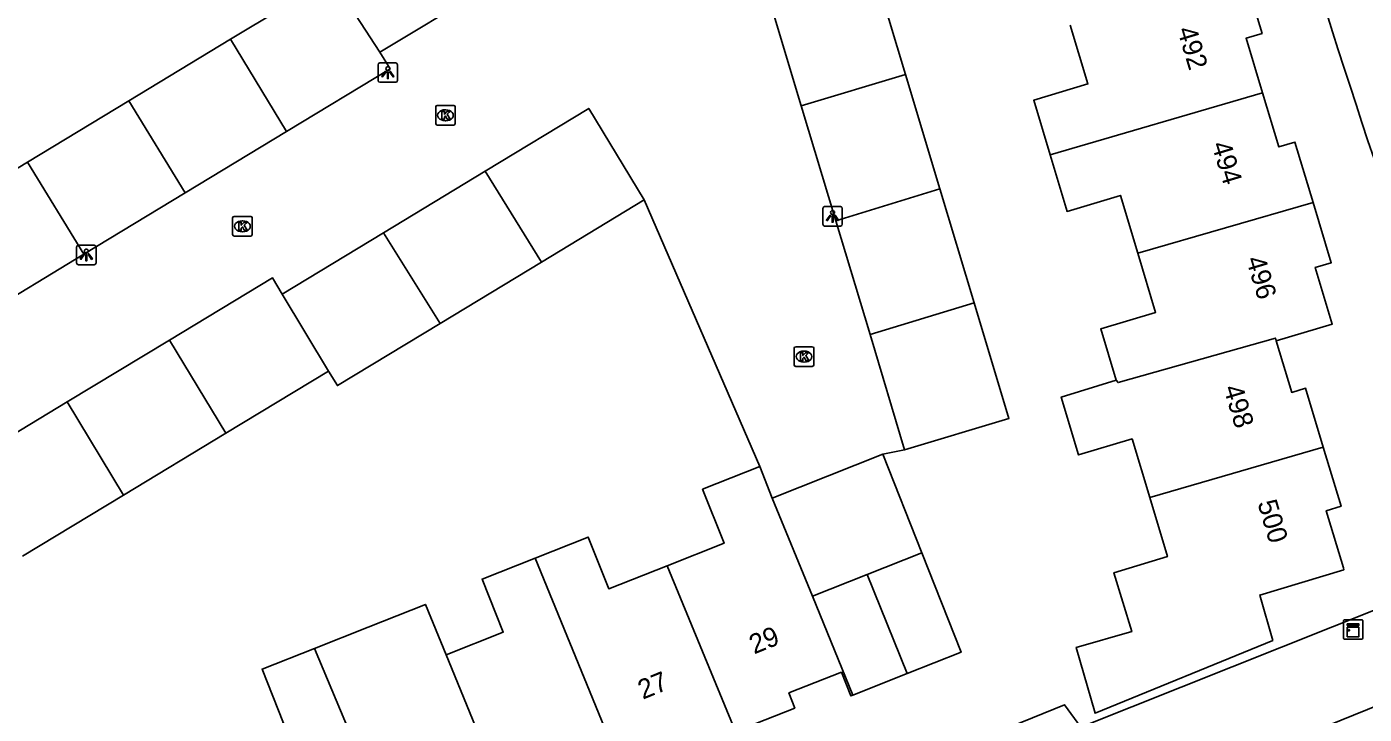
# Model space of a CAD drawing. Extents: x 157767 to 159171, y 387842 to 389425.
# Drawn here: x 158406.4 to 158474.8, y 388372.6 to 388407.7 of the extents above; entities that cross this region are included whole.
import ezdxf

# ---------------------------------------------------------------- set-up
doc = ezdxf.new("R2010")
doc.units = 0
for name, color, linetype in [('IMGEO_Kast', 7, 'Continuous'), ('IMGEO_Kolk', 7, 'Continuous'), ('IMGEO_Lichtpunt', 7, 'Continuous'), ('IMGEO_Pand', 7, 'Continuous'), ('IMGEO_Pand_nummerreeks', 7, 'Continuous'), ('IMGEO_Rijbaan_lokaal_open', 7, 'Continuous')]:
    doc.layers.add(name, color=color, linetype=linetype)

msp = doc.modelspace()

# ---------------------------------------------------------------- linework, layer by layer
at = {"layer": 'IMGEO_Kast'}
for p, q in [((158473.703, 388376.488), (158473.703, 388377.329)), ((158473.703, 388377.329), (158473.703, 388376.488)), ((158473.778, 388377.413), (158474.619, 388377.413)), ((158474.619, 388377.413), (158473.778, 388377.413)), ((158474.703, 388377.338), (158474.703, 388376.497)), ((158474.703, 388376.497), (158474.703, 388377.338)), ((158474.628, 388376.413), (158473.787, 388376.413)), ((158473.787, 388376.413), (158474.628, 388376.413))]:
    msp.add_line(p, q, dxfattribs=at)
for points in [[(158473.898, 388377.203), (158474.498, 388377.203), (158474.498, 388377.118), (158473.898, 388377.118), (158473.898, 388377.203)], [(158473.898, 388377.028), (158474.498, 388377.028), (158474.498, 388376.539), (158473.898, 388376.539), (158473.898, 388377.028)]]:
    msp.add_lwpolyline(points, dxfattribs=at)
msp.add_circle((158473.982, 388376.877), 0.0377, dxfattribs=at)
for centre, start, end in [((158473.781, 388377.335), 92.4484, 184.28452), ((158473.781, 388377.335), 92.4484, 184.28452), ((158474.625, 388377.335), 2.4484, 94.28452), ((158474.625, 388377.335), 2.4484, 94.28452), ((158473.781, 388376.491), 182.4484, 274.28452), ((158473.781, 388376.491), 182.4484, 274.28452), ((158474.625, 388376.491), 272.4484, 4.28452), ((158474.625, 388376.491), 272.4484, 4.28452)]:
    msp.add_arc(centre, 0.0779, start, end, dxfattribs=at)
at = {"layer": 'IMGEO_Kolk'}
for p, q in [((158427.272, 388402.793), (158427.272, 388403.645)), ((158427.347, 388403.719), (158428.199, 388403.719)), ((158427.76, 388403.499), (158427.785, 388403.499)), ((158428.273, 388403.645), (158428.273, 388402.793)), ((158428.199, 388402.719), (158427.347, 388402.719)), ((158427.783, 388402.939), (158427.758, 388402.939)), ((158416.886, 388397.114), (158416.886, 388397.966)), ((158416.961, 388398.04), (158417.813, 388398.04)), ((158417.374, 388397.82), (158417.399, 388397.82)), ((158417.887, 388397.966), (158417.887, 388397.114)), ((158417.813, 388397.04), (158416.961, 388397.04)), ((158417.397, 388397.26), (158417.372, 388397.26)), ((158445.611, 388390.448), (158445.611, 388391.3)), ((158445.686, 388391.374), (158446.538, 388391.374)), ((158446.099, 388391.154), (158446.124, 388391.154)), ((158446.612, 388391.3), (158446.612, 388390.448)), ((158446.538, 388390.374), (158445.686, 388390.374)), ((158446.122, 388390.594), (158446.097, 388390.594))]:
    msp.add_line(p, q, dxfattribs=at)
for points in [[(158427.272, 388402.793), (158427.272, 388403.645)], [(158427.347, 388403.719), (158428.199, 388403.719)], [(158427.593, 388403.419), (158427.716, 388403.419), (158427.716, 388403.268), (158427.846, 388403.419), (158428.01, 388403.419), (158427.864, 388403.268), (158428.017, 388403.019), (158427.865, 388403.019), (158427.78, 388403.183), (158427.716, 388403.116), (158427.716, 388403.019), (158427.593, 388403.019), (158427.593, 388403.419)], [(158428.273, 388403.645), (158428.273, 388402.793)], [(158428.199, 388402.719), (158427.347, 388402.719)], [(158416.886, 388397.114), (158416.886, 388397.966)], [(158416.961, 388398.04), (158417.813, 388398.04)], [(158417.207, 388397.74), (158417.33, 388397.74), (158417.33, 388397.589), (158417.46, 388397.74), (158417.624, 388397.74), (158417.478, 388397.589), (158417.631, 388397.34), (158417.479, 388397.34), (158417.394, 388397.504), (158417.33, 388397.437), (158417.33, 388397.34), (158417.207, 388397.34), (158417.207, 388397.74)], [(158417.887, 388397.966), (158417.887, 388397.114)], [(158417.813, 388397.04), (158416.961, 388397.04)], [(158445.611, 388390.448), (158445.611, 388391.3)], [(158445.686, 388391.374), (158446.538, 388391.374)], [(158445.932, 388391.074), (158446.055, 388391.074), (158446.055, 388390.923), (158446.185, 388391.074), (158446.349, 388391.074), (158446.203, 388390.923), (158446.356, 388390.674), (158446.204, 388390.674), (158446.119, 388390.838), (158446.055, 388390.771), (158446.055, 388390.674), (158445.932, 388390.674), (158445.932, 388391.074)], [(158446.612, 388391.3), (158446.612, 388390.448)], [(158446.538, 388390.374), (158445.686, 388390.374)]]:
    msp.add_lwpolyline(points, dxfattribs=at)
for centre, start, end in [((158427.349, 388403.643), 91.55205, 178.44795), ((158427.349, 388403.643), 91.55205, 178.44795), ((158428.197, 388403.643), 1.55205, 88.44795), ((158428.197, 388403.643), 1.55205, 88.44795), ((158427.349, 388402.795), 181.55205, 268.44795), ((158427.349, 388402.795), 181.55205, 268.44795), ((158428.197, 388402.795), 271.55205, 358.44795), ((158428.197, 388402.795), 271.55205, 358.44795), ((158416.963, 388397.964), 91.55205, 178.44795), ((158416.963, 388397.964), 91.55205, 178.44795), ((158417.811, 388397.964), 1.55205, 88.44795), ((158417.811, 388397.964), 1.55205, 88.44795), ((158416.963, 388397.116), 181.55205, 268.44795), ((158416.963, 388397.116), 181.55205, 268.44795), ((158417.811, 388397.116), 271.55205, 358.44795), ((158417.811, 388397.116), 271.55205, 358.44795), ((158445.688, 388391.298), 91.55205, 178.44795), ((158445.688, 388391.298), 91.55205, 178.44795), ((158446.536, 388391.298), 1.55205, 88.44795), ((158446.536, 388391.298), 1.55205, 88.44795), ((158445.688, 388390.45), 181.55205, 268.44795), ((158445.688, 388390.45), 181.55205, 268.44795), ((158446.536, 388390.45), 271.55205, 358.44795), ((158446.536, 388390.45), 271.55205, 358.44795)]:
    msp.add_arc(centre, 0.0765, start, end, dxfattribs=at)
for centre, major_axis, ratio, start_param, end_param in [((158427.759, 388403.219), (-0.387, 0.002), 0.722429, 4.712389, 7.853982), ((158427.784, 388403.219), (-0.39, 0.002), 0.717154, 1.570796, 4.712389), ((158417.373, 388397.54), (-0.387, 0.002), 0.722429, 4.712389, 7.853982), ((158417.398, 388397.54), (-0.39, 0.002), 0.717154, 1.570796, 4.712389), ((158446.098, 388390.874), (-0.387, 0.002), 0.722429, 4.712389, 7.853982), ((158446.123, 388390.874), (-0.39, 0.002), 0.717154, 1.570796, 4.712389)]:
    msp.add_ellipse(centre, major_axis=major_axis, ratio=ratio, start_param=start_param, end_param=end_param, dxfattribs=at)
at = {"layer": 'IMGEO_Lichtpunt'}
for p, q in [((158425.226, 388405.901), (158424.418, 388405.901)), ((158425.226, 388405.901), (158424.418, 388405.901)), ((158424.324, 388405.806), (158424.324, 388404.999)), ((158424.324, 388405.806), (158424.324, 388404.999)), ((158425.32, 388404.999), (158425.32, 388405.806)), ((158425.32, 388404.999), (158425.32, 388405.806)), ((158424.418, 388404.905), (158425.226, 388404.905)), ((158424.418, 388404.905), (158425.226, 388404.905)), ((158447.074, 388398.452), (158447.074, 388397.645)), ((158447.074, 388398.452), (158447.074, 388397.645)), ((158447.976, 388398.547), (158447.168, 388398.547)), ((158447.976, 388398.547), (158447.168, 388398.547)), ((158448.07, 388397.645), (158448.07, 388398.452)), ((158448.07, 388397.645), (158448.07, 388398.452)), ((158447.168, 388397.551), (158447.976, 388397.551)), ((158447.168, 388397.551), (158447.976, 388397.551)), ((158408.901, 388396.473), (158408.901, 388395.666)), ((158408.901, 388396.473), (158408.901, 388395.666)), ((158409.803, 388396.568), (158408.995, 388396.568)), ((158409.803, 388396.568), (158408.995, 388396.568)), ((158409.897, 388395.666), (158409.897, 388396.473)), ((158409.897, 388395.666), (158409.897, 388396.473)), ((158408.995, 388395.572), (158409.803, 388395.572)), ((158408.995, 388395.572), (158409.803, 388395.572))]:
    msp.add_line(p, q, dxfattribs=at)
for points in [[(158424.698, 388405.47), (158424.737, 388405.442), (158424.549, 388405.18), (158424.511, 388405.207), (158424.698, 388405.47)], [(158424.8, 388405.422), (158424.847, 388405.422), (158424.847, 388405.1), (158424.8, 388405.1), (158424.8, 388405.422)], [(158424.91, 388405.442), (158424.948, 388405.469), (158425.135, 388405.207), (158425.096, 388405.179), (158424.91, 388405.442)], [(158447.448, 388398.116), (158447.487, 388398.088), (158447.299, 388397.826), (158447.261, 388397.853), (158447.448, 388398.116)], [(158447.55, 388398.068), (158447.597, 388398.068), (158447.597, 388397.746), (158447.55, 388397.746), (158447.55, 388398.068)], [(158447.66, 388398.088), (158447.698, 388398.115), (158447.885, 388397.853), (158447.846, 388397.825), (158447.66, 388398.088)], [(158409.275, 388396.137), (158409.314, 388396.109), (158409.126, 388395.847), (158409.088, 388395.874), (158409.275, 388396.137)], [(158409.377, 388396.089), (158409.424, 388396.089), (158409.424, 388395.767), (158409.377, 388395.767), (158409.377, 388396.089)], [(158409.487, 388396.109), (158409.525, 388396.136), (158409.712, 388395.874), (158409.673, 388395.846), (158409.487, 388396.109)]]:
    msp.add_lwpolyline(points, dxfattribs=at)
for centre in [(158424.823, 388405.604), (158447.573, 388398.25), (158409.4, 388396.271)]:
    msp.add_circle(centre, 0.0994, dxfattribs=at)
for centre, start, end in [((158424.418, 388405.806), 90, 180), ((158424.418, 388405.806), 90, 180), ((158425.226, 388405.806), 0, 90), ((158425.226, 388405.806), 0, 90), ((158424.418, 388404.999), 180, 270), ((158424.418, 388404.999), 180, 270), ((158425.226, 388404.999), 270, 0), ((158425.226, 388404.999), 270, 360), ((158447.168, 388398.452), 90, 180), ((158447.168, 388398.452), 90, 180), ((158447.976, 388398.452), 0, 90), ((158447.976, 388398.452), 0, 90), ((158447.168, 388397.645), 180, 270), ((158447.168, 388397.645), 180, 270), ((158447.976, 388397.645), 270, 0), ((158447.976, 388397.645), 270, 360), ((158408.995, 388396.473), 90, 180), ((158408.995, 388396.473), 90, 180), ((158409.803, 388396.473), 0, 90), ((158409.803, 388396.473), 0, 90), ((158408.995, 388395.666), 180, 270), ((158408.995, 388395.666), 180, 270), ((158409.803, 388395.666), 270, 0), ((158409.803, 388395.666), 270, 360)]:
    msp.add_arc(centre, 0.0946, start, end, dxfattribs=at)
at = {"layer": 'IMGEO_Pand'}
for points in [[(158449.546, 388411.158), (158451.307, 388405.301)], [(158416.775, 388407.106), (158421.953, 388410.239)], [(158424.417, 388406.448), (158421.953, 388410.239)], [(158468.616, 388410.499), (158469.547, 388407.404), (158468.726, 388407.157), (158469.562, 388404.375)], [(158429.584, 388409.574), (158424.417, 388406.448)], [(158445.972, 388403.696), (158444.208, 388409.562)], [(158458.705, 388401.187), (158457.862, 388403.992), (158460.631, 388404.824), (158459.726, 388407.834)], [(158411.577, 388403.96), (158416.775, 388407.106)], [(158416.775, 388407.106), (158419.647, 388402.39)], [(158424.417, 388406.448), (158424.936, 388405.591), (158419.647, 388402.39)], [(158451.307, 388405.301), (158445.972, 388403.696)], [(158451.307, 388405.301), (158453.064, 388399.456)], [(158406.388, 388400.82), (158411.577, 388403.96)], [(158414.457, 388399.25), (158411.577, 388403.96)], [(158469.562, 388404.375), (158458.705, 388401.187)], [(158469.562, 388404.375), (158470.397, 388401.597), (158471.225, 388401.845), (158472.153, 388398.758)], [(158429.796, 388400.353), (158435.105, 388403.566), (158437.935, 388398.889)], [(158447.738, 388397.822), (158445.972, 388403.696)], [(158419.647, 388402.39), (158414.457, 388399.25)], [(158463.185, 388396.173), (158462.299, 388399.121), (158459.573, 388398.301), (158458.705, 388401.187)], [(158401.118, 388397.631), (158406.388, 388400.82)], [(158409.267, 388396.109), (158406.388, 388400.82)], [(158424.602, 388397.21), (158429.796, 388400.353)], [(158429.796, 388400.353), (158432.678, 388395.708)], [(158414.457, 388399.25), (158409.267, 388396.109)], [(158447.738, 388397.822), (158453.064, 388399.456)], [(158453.064, 388399.456), (158454.817, 388393.626)], [(158437.935, 388398.889), (158432.678, 388395.708)], [(158463.185, 388396.173), (158472.153, 388398.758)], [(158472.153, 388398.758), (158473.08, 388395.677), (158472.262, 388395.432), (158473.131, 388392.541), (158470.271, 388391.681)], [(158449.488, 388392.004), (158447.738, 388397.822)], [(158419.421, 388394.075), (158424.602, 388397.21)], [(158427.493, 388392.57), (158424.602, 388397.21)], [(158409.267, 388396.109), (158403.983, 388392.911)], [(158432.678, 388395.708), (158427.493, 388392.57)], [(158462.082, 388389.669), (158461.294, 388392.29), (158464.099, 388393.133), (158463.185, 388396.173)], [(158413.653, 388391.722), (158418.917, 388394.908), (158419.421, 388394.075)], [(158421.795, 388390.136), (158419.421, 388394.075)], [(158454.817, 388393.626), (158449.488, 388392.004)], [(158454.817, 388393.626), (158456.596, 388387.71), (158451.261, 388386.106)], [(158427.493, 388392.57), (158422.245, 388389.394), (158421.795, 388390.136)], [(158408.419, 388388.555), (158413.653, 388391.722)], [(158413.653, 388391.722), (158416.539, 388386.955)], [(158451.261, 388386.106), (158449.488, 388392.004)], [(158470.271, 388391.681), (158470.227, 388391.824), (158462.177, 388389.541), (158462.082, 388389.669)], [(158470.271, 388391.681), (158471.064, 388389.045), (158471.765, 388389.256), (158472.673, 388386.235)], [(158421.795, 388390.136), (158416.539, 388386.955)], [(158463.794, 388383.665), (158462.893, 388386.663), (158460.16, 388385.842), (158459.268, 388388.806), (158462.082, 388389.669)], [(158403.245, 388385.423), (158408.419, 388388.555)], [(158411.305, 388383.788), (158408.419, 388388.555)], [(158416.539, 388386.955), (158411.305, 388383.788)], [(158472.673, 388386.235), (158473.581, 388383.215), (158472.826, 388382.988), (158473.706, 388380.062), (158473.717, 388379.967), (158469.423, 388378.676), (158470.088, 388376.348), (158460.999, 388372.633), (158460.038, 388375.996), (158462.876, 388376.806), (158461.969, 388379.82), (158464.703, 388380.642), (158463.794, 388383.665)], [(158472.673, 388386.235), (158463.794, 388383.665)], [(158444.492, 388383.64), (158450.143, 388385.875)], [(158450.143, 388385.875), (158452.138, 388380.831)], [(158439.113, 388380.177), (158442.02, 388381.327), (158440.928, 388384.088), (158443.857, 388385.246)], [(158443.857, 388385.246), (158444.492, 388383.64)], [(158411.305, 388383.788), (158406.131, 388380.657)], [(158444.492, 388383.64), (158446.548, 388378.618)], [(158432.36, 388380.569), (158435.079, 388381.644), (158436.126, 388378.996), (158439.113, 388380.177)], [(158427.804, 388375.616), (158430.725, 388376.771), (158429.647, 388379.496), (158432.36, 388380.569)], [(158436.633, 388370.102), (158432.36, 388380.569)], [(158449.343, 388379.725), (158452.138, 388380.831)], [(158452.138, 388380.831), (158454.148, 388375.749), (158451.383, 388374.656)], [(158439.113, 388380.177), (158442.616, 388371.7)], [(158449.343, 388379.725), (158446.548, 388378.618)], [(158451.383, 388374.656), (158449.343, 388379.725)], [(158446.548, 388378.618), (158448.618, 388373.562)], [(158421.073, 388375.949), (158423.811, 388377.032), (158426.745, 388378.193), (158427.804, 388375.616)], [(158416.535, 388370.952), (158419.484, 388372.119), (158418.389, 388374.888), (158421.073, 388375.949)], [(158421.073, 388375.949), (158425.413, 388365.568)], [(158431.31, 388367.081), (158427.804, 388375.616)], [(158448.618, 388373.562), (158448.505, 388373.517), (158448.025, 388374.729), (158445.337, 388373.666), (158445.641, 388372.897), (158442.616, 388371.7)], [(158451.383, 388374.656), (158448.618, 388373.562)]]:
    msp.add_lwpolyline(points, dxfattribs=at)
at = {"layer": 'IMGEO_Rijbaan_lokaal_open'}
for points in [[(158437.935, 388398.889), (158443.857, 388385.246)], [(158450.143, 388385.875), (158451.261, 388386.106)], [(158402.856, 388353.776), (158408.763, 388352.474), (158459.441, 388373.066), (158460.28, 388371.924), (158478.274, 388379.09)], [(158414.3, 388348.263), (158479.055, 388374.497)]]:
    msp.add_lwpolyline(points, dxfattribs=at)
msp.add_arc((158987.407, 388571.626), 539.818, 195.83174, 199.15454, dxfattribs=at)

# ---------------------------------------------------------------- texts
at = {"layer": 'IMGEO_Pand_nummerreeks'}
for s, rotation, p in [('492', 286.69091, (158465.192, 388407.598)), ('494', 286.69091, (158466.953, 388401.725)), ('496', 286.69091, (158468.713, 388395.854)), ('498', 286.47294, (158467.561, 388389.272)), ('500', 286.47294, (158469.301, 388383.391)), ('29', 22.1283, (158443.562, 388375.634)), ('27', 22.1283, (158437.868, 388373.319))]:
    msp.add_text(s, height=1, rotation=rotation, dxfattribs=at).set_placement(p)

doc.saveas('drawing.dxf')
